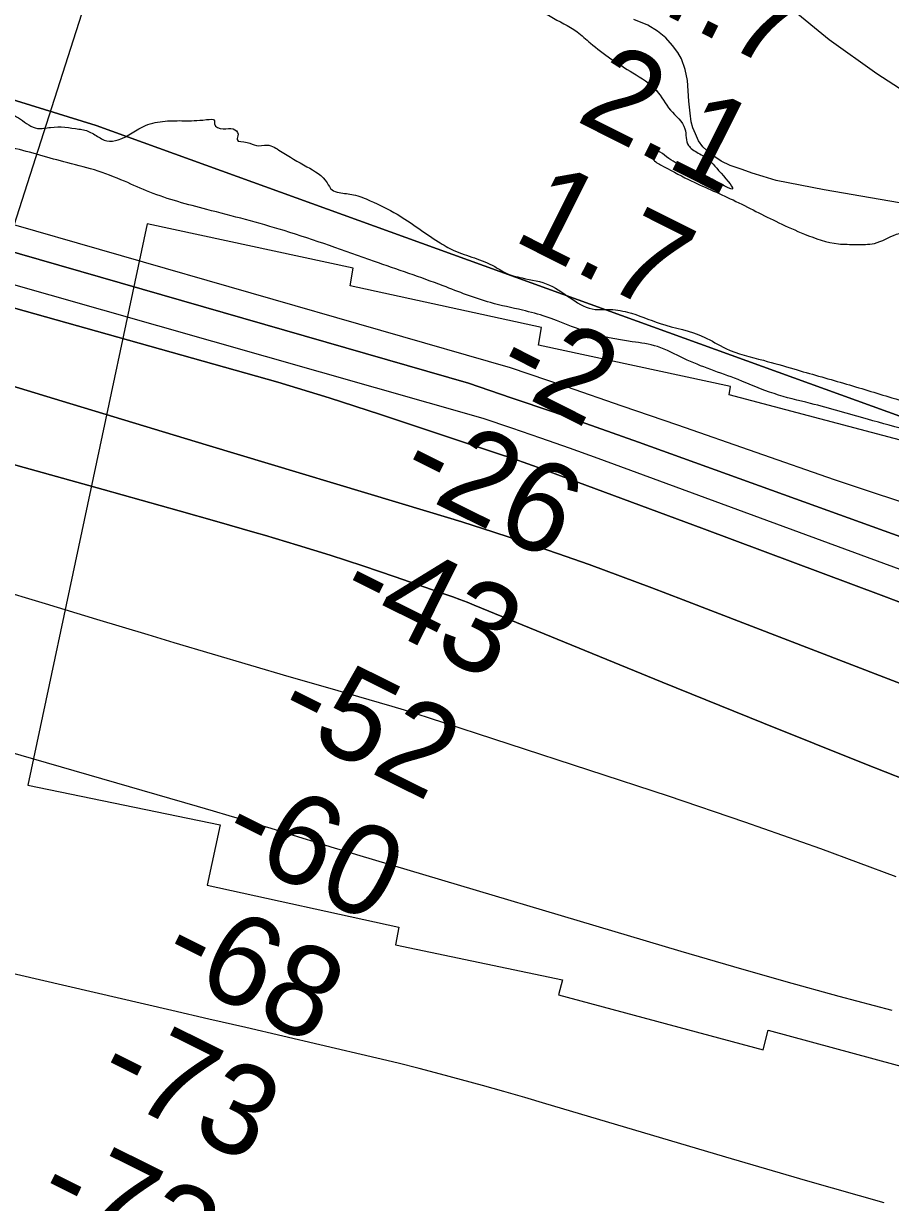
# Model space of a CAD drawing. Extents: x 3823584 to 3861785, y 301729 to 327625.
# Drawn here: x 3858261 to 3858904, y 317681 to 318554 of the extents above; entities that cross this region are included whole.
import ezdxf

# ---------------------------------------------------------------- set-up
doc = ezdxf.new("R2010")
doc.units = 0
for name, color, linetype in [('V-LEVE-TOET', 7, 'Continuous'), ('V-RIVR-EDGE', 7, 'Continuous'), ('V-RIVR-RANG', 7, 'Continuous'), ('V-RRAP-RVMT', 7, 'Continuous'), ('V-TOPO-DPTH', 7, 'Continuous'), ('V-TOPO-MAJR', 7, 'Continuous'), ('V-TOPO-MINR', 7, 'Continuous'), ('V-TOPO-WATR', 7, 'Continuous'), ('V-UTIL-LINE', 7, 'Continuous'), ('V-WETL-SWMP', 7, 'Continuous')]:
    doc.layers.add(name, color=color, linetype=linetype)

msp = doc.modelspace()

# ---------------------------------------------------------------- linework, layer by layer
at = {"layer": 'V-LEVE-TOET'}
msp.add_lwpolyline([(3858829.42, 318566.16), (3858858.24, 318542.61), (3858893.38, 318517.42), (3858943.24, 318485.2), (3859007.38, 318454.96), (3859043.76, 318447.18), (3859087.58, 318444.09), (3859152.55, 318443.42), (3859196.47, 318449.83), (3859211.84, 318453.9), (3859220.42, 318466.49), (3859222.11, 318477.04), (3859219.54, 318483.94), (3859213.3, 318493.51), (3859201.7, 318495.21), (3859175.82, 318496.01), (3859133.52, 318492.75), (3859102.35, 318493.6), (3859068.58, 318497.12), (3859026.98, 318511.29), (3858999.1, 318522.67), (3858943.42, 318554.41), (3858858.46, 318614.99)], dxfattribs=at)
at = {"layer": 'V-RIVR-EDGE'}
for points in [[(3856813.62, 319355.98), (3856822.43, 319336.4), (3856844.66, 319301.27), (3856878.42, 319252.56), (3856910.19, 319208.25), (3856938.01, 319177.89), (3856977.38, 319140.33), (3857009.59, 319113.95), (3857042.21, 319089.56), (3857082.01, 319067.14), (3857109.47, 319052.73), (3857209.77, 318998.68), (3857252.36, 318977.45), (3857327.59, 318941), (3857369.4, 318925.35), (3857450.65, 318903.63), (3857494.07, 318895.95), (3857578.09, 318866.25), (3857610.74, 318856.2), (3857651.77, 318847.73), (3857678.87, 318847.27), (3857730.29, 318850.73), (3857777.32, 318851.41), (3857827.93, 318849.29), (3857925.15, 318842.67), (3857991.7, 318838.92), (3858056.64, 318831.19), (3858111.61, 318819.1), (3858153.82, 318805.44), (3858193.24, 318793.39), (3858252.17, 318770.53), (3858320.25, 318740.87), (3858351.29, 318722.06), (3858382.33, 318706.44), (3858407.41, 318695.62), (3858416.97, 318693.6), (3858426.94, 318694.37), (3858434.91, 318692.36), (3858447.24, 318685.95), (3858462.75, 318672.37), (3858484.64, 318657.96), (3858510.89, 318639.17), (3858530.78, 318622.38), (3858575.75, 318594.77), (3858585.3, 318589.96), (3858596.05, 318585.55), (3858606.01, 318583.93), (3858615.57, 318581.12), (3858628.3, 318575.11), (3858651.38, 318559.91), (3858671.28, 318548.3), (3858681.22, 318539.91), (3858712.65, 318517.91), (3858730.15, 318504.72), (3858740.48, 318490.35), (3858751.21, 318476.37), (3858753.97, 318464.01), (3858756.75, 318461.21), (3858765.5, 318456.01), (3858776.24, 318445.62), (3858786.57, 318432.05), (3858768.26, 318440.86), (3858737.61, 318455.68), (3858731.24, 318460.08), (3858727.65, 318460.49), (3858726.86, 318460.09), (3858726.84, 318455.31), (3858733.21, 318449.71), (3858753.9, 318438.9), (3858786.94, 318423.68), (3858820.78, 318406.85), (3858839.89, 318398.44), (3858864.98, 318391.2), (3858878.13, 318390.77), (3858891.68, 318391.53), (3858908.04, 318398.27), (3858924.78, 318401.02), (3858941.92, 318400.97), (3858958.26, 318400.14), (3858987.32, 318389.7), (3859008.43, 318384.07), (3859033.13, 318379.63), (3859055.44, 318376.38), (3859082.55, 318378.31), (3859092.51, 318380.67), (3859098.51, 318386.24), (3859101.31, 318393.41), (3859105.31, 318395.79), (3859117.28, 318403.33), (3859130.04, 318405.29), (3859143.19, 318407.25), (3859353.87, 318344.96), (3859361.83, 318342.15), (3859359.39, 318321.03), (3859359.36, 318309.47), (3859362.12, 318299.11), (3859366.08, 318287.14), (3859360.87, 318276.39), (3859360.85, 318269.22), (3859364.42, 318260.44), (3859374.74, 318244.48), (3859384.26, 318225.72), (3859389.81, 318215.34), (3859399.34, 318201.37), (3859411.27, 318189.79), (3859424.38, 318173.41), (3859435.12, 318163.42), (3859440.28, 318158.23), (3859453.42, 318153.81), (3859474.14, 318151.77), (3859484.9, 318148.95), (3859503.61, 318141.73), (3859521.25, 318132.22)], [(3858868.71, 318287.97), (3858904.55, 318277.12), (3858929.64, 318270.28), (3858934.42, 318268.28), (3858936.79, 318262.69), (3858943.56, 318259.49), (3858953.53, 318261.86), (3858964.29, 318259.44), (3858984.99, 318252.21), (3859008.09, 318244.58), (3859041.14, 318233.34), (3859062.64, 318224.52), (3859077.77, 318220.9), (3859084.94, 318219.69), (3859084.94, 318217.69), (3859079.35, 318213.72), (3859068.58, 318210.56), (3859054.64, 318212.59), (3859019.99, 318223.83), (3858951.49, 318243.53), (3858886.58, 318261.22), (3858844.36, 318272.89), (3858817.28, 318280.13), (3858790.6, 318290.56), (3858750.39, 318306.2), (3858730.88, 318315.01), (3858712.16, 318318.65), (3858678.3, 318325.9), (3858648.44, 318337.14), (3858630.92, 318341.96), (3858607.02, 318347.6), (3858571.98, 318360.04), (3858521.01, 318378.1), (3858454.11, 318400.98), (3858396.76, 318416.67), (3858354.55, 318429.53), (3858335.84, 318437.54), (3858313.54, 318445.97), (3858290.84, 318452), (3858250.22, 318462.86), (3858200.02, 318471.75), (3858155.82, 318484.62), (3858097.28, 318503.49), (3858039.14, 318522.37), (3858004.49, 318533.21), (3857999.72, 318536.02), (3858000.12, 318538.01), (3858005.31, 318542.78), (3858010.1, 318544.36), (3858017.67, 318543.54), (3858037.58, 318537.52), (3858047.14, 318535.5), (3858078.2, 318525.46), (3858108.07, 318516.22), (3858142.72, 318505.77), (3858166.62, 318501.73), (3858180.56, 318497.31), (3858192.11, 318494.49), (3858202.47, 318495.66), (3858211.24, 318494.44), (3858218.01, 318492.43), (3858218.39, 318487.65), (3858221.18, 318486.45), (3858226.76, 318486.83), (3858239.12, 318489.59), (3858246.29, 318489.18), (3858258.64, 318483.57), (3858271.37, 318476.76), (3858280.94, 318477.53), (3858302.06, 318476.29), (3858306.44, 318475.48), (3858314.8, 318471.47), (3858322.76, 318467.47), (3858331.13, 318468.24), (3858351.48, 318478.95), (3858365.84, 318482.11), (3858380.19, 318482.47)], [(3858380.19, 318482.47), (3858396.53, 318483.23), (3858402.5, 318482.41), (3858402.5, 318480.02), (3858408.87, 318476.42), (3858416.44, 318476.4), (3858420.01, 318472.41), (3858419.21, 318468.42), (3858426.77, 318466.41), (3858433.54, 318464), (3858441.52, 318464.38), (3858451.47, 318459.97), (3858470.97, 318448.37), (3858486.08, 318436.38), (3858489.66, 318431.19), (3858494.83, 318429.18), (3858505.59, 318427.56), (3858517.93, 318423.14), (3858537.83, 318413.13), (3858568.47, 318392.73), (3858580.01, 318386.33), (3858595.14, 318380.71), (3858610.27, 318374.3), (3858617.83, 318369.89), (3858630.58, 318365.88), (3858650.89, 318360.64), (3858684.72, 318342.63), (3858694.28, 318342.6), (3858708.63, 318340.57), (3858732.92, 318332.15), (3858765.57, 318322.1), (3858781.49, 318313.69), (3858809.37, 318304.86), (3858832.07, 318298.42), (3858868.71, 318287.97)]]:
    msp.add_spline(points, degree=3, dxfattribs=at)
at = {"layer": 'V-RRAP-RVMT'}
for p, q in [((3858352.7, 318405.9), (3858264.04, 317990.04)), ((3858505.44, 318373.17), (3858352.7, 318405.9)), ((3858503.11, 318359.98), (3858505.44, 318373.17)), ((3858644.95, 318329.07), (3858503.11, 318359.98)), ((3858642.8, 318315.98), (3858644.95, 318329.07)), ((3858785.01, 318285.45), (3858642.8, 318315.98)), ((3858784.1, 318279.29), (3858785.01, 318285.45)), ((3858929.76, 318240.64), (3858784.1, 318279.29)), ((3858264.04, 317990.04), (3858406.75, 317960.47)), ((3858406.75, 317960.47), (3858397.12, 317915.8)), ((3858397.12, 317915.8), (3858539.23, 317884.58)), ((3858539.23, 317884.58), (3858536.62, 317871.58)), ((3858536.62, 317871.58), (3858660.56, 317845.6)), ((3858660.56, 317845.6), (3858657.48, 317834.43)), ((3858657.48, 317834.43), (3858809.15, 317793.86)), ((3858809.15, 317793.86), (3858812.94, 317808.29)), ((3858812.94, 317808.29), (3858925.12, 317777.86))]:
    msp.add_line(p, q, dxfattribs=at)
at = {"layer": 'V-TOPO-DPTH'}
for points in [[(3859523.09, 317892.54), (3859027.45, 318081.26), (3858962.13, 318106.04), (3858896.76, 318130.72), (3858831.33, 318155.23), (3858765.87, 318179.64), (3858657.06, 318220.06), (3858645.95, 318224.13), (3858634.81, 318228.12), (3858623.63, 318231.99), (3858612.43, 318235.79), (3858525.59, 318264.77), (3858487.57, 318277.02), (3858449.4, 318288.75), (3857576.82, 318533.89)], [(3857576.82, 318533.89), (3858449.4, 318288.75), (3858487.57, 318277.02), (3858525.59, 318264.77), (3858612.43, 318235.79), (3858623.63, 318231.99), (3858634.81, 318228.12), (3858645.95, 318224.13), (3858657.06, 318220.06), (3858765.87, 318179.64), (3858831.33, 318155.23), (3858896.76, 318130.72), (3858962.13, 318106.04), (3859027.45, 318081.26), (3859523.09, 317892.54)], [(3857757.51, 318527.7), (3858590.9, 318287.79), (3858622.45, 318277.14), (3858653.95, 318266.33), (3858685.38, 318255.3), (3858716.74, 318244.11), (3859424.72, 317988.75), (3859456.98, 317977.08), (3859489.23, 317965.39), (3859521.46, 317953.65), (3859522.13, 317953.4)], [(3859522.13, 317953.4), (3859521.46, 317953.65), (3859489.23, 317965.39), (3859456.98, 317977.08), (3859424.72, 317988.75), (3858716.74, 318244.11), (3858685.38, 318255.3), (3858653.95, 318266.33), (3858622.45, 318277.14), (3858590.9, 318287.79), (3857757.51, 318527.7)], [(3858206.94, 318512.35), (3858314.92, 318478.99), (3859520.71, 318042.86)], [(3859524.08, 317830.44), (3859503.55, 317837.71), (3859443.15, 317860.17), (3858750.06, 318127.44), (3858726.82, 318136.27), (3858703.52, 318144.94), (3858680.14, 318153.39), (3858656.69, 318161.67), (3858633.16, 318169.7), (3858609.56, 318177.51), (3858585.86, 318185.03), (3858562.1, 318192.34), (3858396.28, 318242.2), (3858289.61, 318274.48), (3858183.03, 318307.01)], [(3858183.03, 318307.01), (3858289.61, 318274.48), (3858396.28, 318242.2), (3858562.1, 318192.34), (3858585.86, 318185.03), (3858609.56, 318177.51), (3858633.16, 318169.7), (3858656.69, 318161.67), (3858680.14, 318153.39), (3858703.52, 318144.94), (3858726.82, 318136.27), (3858750.06, 318127.44), (3859443.15, 317860.17), (3859503.55, 317837.71), (3859524.08, 317830.44)], [(3859525.12, 317764.68), (3859444.28, 317792.75), (3859353.87, 317825.88), (3859035.49, 317947.13), (3858959.94, 317976.23), (3858884.55, 318005.72), (3858809.38, 318035.78), (3858734.36, 318066.23), (3858594.91, 318123.46), (3858589.72, 318125.54), (3858584.5, 318127.56), (3858579.25, 318129.5), (3858573.98, 318131.37), (3858536.49, 318144.37), (3858512.4, 318152.52), (3858488.23, 318160.41), (3858463.94, 318167.93), (3858439.57, 318175.21), (3858432.38, 318177.29), (3858404.34, 318185.37), (3858376.29, 318193.38), (3858348.21, 318201.3), (3858320.11, 318209.16), (3858146.76, 318257.32)], [(3858146.76, 318257.32), (3858320.11, 318209.16), (3858348.21, 318201.3), (3858376.29, 318193.38), (3858404.34, 318185.37), (3858432.38, 318177.29), (3858439.57, 318175.21), (3858463.94, 318167.93), (3858488.23, 318160.41), (3858512.4, 318152.52), (3858536.49, 318144.37), (3858573.98, 318131.37), (3858579.25, 318129.5), (3858584.5, 318127.56), (3858589.72, 318125.54), (3858594.91, 318123.46), (3858734.36, 318066.23), (3858809.38, 318035.78), (3858884.55, 318005.72), (3858959.94, 317976.23), (3859035.49, 317947.13), (3859353.87, 317825.88), (3859444.28, 317792.75), (3859525.12, 317764.68)]]:
    msp.add_lwpolyline(points, dxfattribs=at)
at = {"layer": 'V-TOPO-MAJR'}
msp.add_lwpolyline([(3858907.89, 317922.06), (3858851.96, 317942.86), (3858795.66, 317962.62), (3858739.1, 317981.68), (3858561.9, 318039.58), (3858552.68, 318042.54), (3858543.44, 318045.43), (3858534.16, 318048.23), (3858524.87, 318050.96), (3858486.44, 318062.03), (3858457.93, 318070.29), (3858429.44, 318078.62), (3858400.98, 318087.06), (3858372.55, 318095.56), (3858353.33, 318101.35), (3858315.3, 318112.81), (3858277.28, 318124.3), (3858239.27, 318135.83)], dxfattribs=at)
at = {"layer": 'V-TOPO-MINR'}
for points in [[(3859521.38, 318000.25), (3858935.64, 318191.73), (3858862.13, 318216.33), (3858746.09, 318256.67), (3858704.74, 318270.96), (3858663.35, 318285.16), (3858621.92, 318299.21), (3857564.49, 318604.02)], [(3859523.09, 317892.54), (3859027.45, 318081.26), (3858962.13, 318106.04), (3858896.76, 318130.72), (3858831.33, 318155.23), (3858765.87, 318179.64), (3858657.06, 318220.06), (3858645.95, 318224.13), (3858634.81, 318228.12), (3858623.63, 318231.99), (3858612.43, 318235.79), (3858525.59, 318264.77), (3858487.57, 318277.02), (3858449.4, 318288.75), (3857576.82, 318533.89)], [(3859522.13, 317953.4), (3859521.46, 317953.65), (3859489.23, 317965.39), (3859456.98, 317977.08), (3859424.72, 317988.75), (3858716.74, 318244.11), (3858685.38, 318255.3), (3858653.95, 318266.33), (3858622.45, 318277.14), (3858590.9, 318287.79), (3857757.51, 318527.7)], [(3859522.61, 317923.12), (3859388.79, 317973.15), (3859280.84, 318013.39), (3859172.84, 318053.49), (3859064.76, 318093.37), (3858956.63, 318133.12), (3858686.86, 318231.98), (3858665.64, 318239.65), (3858644.37, 318247.2), (3858623.04, 318254.56), (3858601.66, 318261.8), (3857798.17, 318490.42)], [(3859524.08, 317830.44), (3859503.55, 317837.71), (3859443.15, 317860.17), (3858750.06, 318127.44), (3858726.82, 318136.27), (3858703.52, 318144.94), (3858680.14, 318153.39), (3858656.69, 318161.67), (3858633.16, 318169.7), (3858609.56, 318177.51), (3858585.86, 318185.03), (3858562.1, 318192.34), (3858396.28, 318242.2), (3858289.61, 318274.48), (3858183.03, 318307.01)], [(3859525.12, 317764.68), (3859444.28, 317792.75), (3859353.87, 317825.88), (3859035.49, 317947.13), (3858959.94, 317976.23), (3858884.55, 318005.72), (3858809.38, 318035.78), (3858734.36, 318066.23), (3858594.91, 318123.46), (3858589.72, 318125.54), (3858584.5, 318127.56), (3858579.25, 318129.5), (3858573.98, 318131.37), (3858536.49, 318144.37), (3858512.4, 318152.52), (3858488.23, 318160.41), (3858463.94, 318167.93), (3858439.57, 318175.21), (3858432.38, 318177.29), (3858404.34, 318185.37), (3858376.29, 318193.38), (3858348.21, 318201.3), (3858320.11, 318209.16), (3858146.76, 318257.32)], [(3858904.76, 317822.96), (3858865.55, 317833.41), (3858826.41, 317844.13), (3858787.39, 317855.26), (3858748.44, 317866.65), (3858508.14, 317938.31), (3858500.17, 317940.7), (3858492.21, 317943.11), (3858484.26, 317945.55), (3858476.32, 317948.01), (3858468.37, 317950.48), (3858460.43, 317952.94), (3858452.48, 317955.38), (3858444.53, 317957.82), (3858436.98, 317960.13), (3858425.24, 317963.7), (3858413.49, 317967.22), (3858401.73, 317970.69), (3858389.96, 317974.13), (3858096.69, 318058.94)], [(3858898.89, 317680.33), (3858842.35, 317696.51), (3858785.89, 317712.99), (3858648.04, 317753.79), (3858632.47, 317758.35), (3858616.89, 317762.85), (3858601.29, 317767.25), (3858585.67, 317771.59), (3858570.01, 317775.8), (3858554.32, 317779.89), (3858538.58, 317783.79), (3858522.82, 317787.58), (3858480.58, 317797.46), (3858453.18, 317803.86), (3858425.78, 317810.25), (3858398.37, 317816.6), (3858370.96, 317822.95), (3858235.32, 317854.27)]]:
    msp.add_lwpolyline(points, dxfattribs=at)
at = {"layer": 'V-TOPO-WATR'}
msp.add_lwpolyline([(3859520.71, 318042.86), (3858314.92, 318478.99), (3858206.94, 318512.35)], dxfattribs=at)
at = {"layer": 'V-UTIL-LINE'}
msp.add_line((3858375.09, 318783.49), (3857525.85, 316135.5), dxfattribs=at)
at = {"layer": 'V-WETL-SWMP'}
for points in [[(3858793.62, 318446.33), (3858784.82, 318449.3), (3858778.14, 318452.44), (3858771.85, 318456.72), (3858767.47, 318460.42), (3858764.43, 318463.14), (3858761.21, 318467.58), (3858758.96, 318472.6), (3858757.09, 318477.22), (3858755.79, 318481.65), (3858755.09, 318487.99), (3858754.22, 318496.83), (3858753.73, 318504.7), (3858753.23, 318512.19), (3858751.4, 318520.47), (3858748.79, 318528.36), (3858745.96, 318533), (3858741.98, 318538.22), (3858737.05, 318543.84), (3858730.96, 318548.89), (3858723.71, 318553.19), (3858713.39, 318557.52)], [(3858930.37, 318418.24), (3858854.5, 318431.11), (3858818.87, 318438.01), (3858809.31, 318440.98), (3858801.08, 318443.56), (3858793.62, 318446.33)]]:
    msp.add_lwpolyline(points, dxfattribs=at)

# ---------------------------------------------------------------- texts
at = {"layer": 'V-RIVR-RANG'}
for s, rotation, p in [('4.7', 333.28833, (3858711.83, 318573.37)), ('2.1', 333.28833, (3858669.21, 318482.87)), ('1.7', 333.28833, (3858622.36, 318394.5)), ('-2', 333.28833, (3858607.55, 318290.01)), ('-26', 333.56769, (3858536.39, 318213.42)), ('-43', 333.56769, (3858491.65, 318123.99)), ('-52', 333.56769, (3858445.5, 318035.25)), ('-60', 333.56769, (3858404.31, 317944.06)), ('-68', 333.56769, (3858359.81, 317854.5)), ('-73', 333.56769, (3858312.24, 317766.48)), ('-73', 333.56769, (3858267.51, 317677.04))]:
    msp.add_text(s, height=67, rotation=rotation, dxfattribs=at).set_placement(p)

doc.saveas('drawing.dxf')
